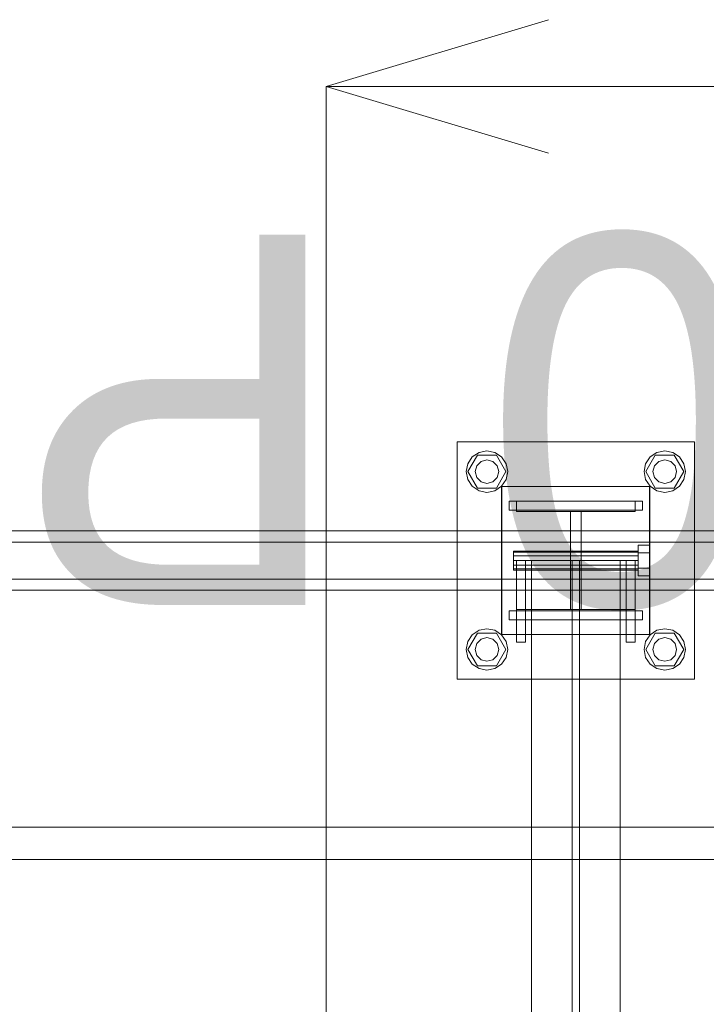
# Model space of a CAD drawing. Header units: millimetres. Extents: x -3490 to 61924, y -72580 to 6847.
# Tile 420 of 656: x 4043 to 4507, y -17870 to -17205. Entities that reach past the tile are written whole.
import ezdxf

# ---------------------------------------------------------------- set-up
doc = ezdxf.new("R2010")
doc.units = ezdxf.units.MM
doc.layers.add('COTAS_P', color=1, linetype='Continuous', lineweight=0)
doc.layers.add('superior_C01', color=7, linetype='Continuous', lineweight=0)
doc.dimstyles.new('R19_100', dxfattribs={"dimtxt": 250, "dimasz": 150, "dimexe": 150, "dimexo": 80, "dimgap": 100, "dimtad": 1, "dimtih": 1, "dimtoh": 1, "dimdsep": 46, "dimcen": 0.09, "dimadec": 0, "dimazin": 0, "dimtfac": 1, "dimtdec": 4, "dimtofl": 0, "dimtmove": 0, "dimatfit": 3, "dimfxl": 1, "dimtolj": 1, "dimtzin": 0, "dimarcsym": 0})

# ---------------------------------------------------------------- blocks, each defined once
blk = doc.blocks.new('DIM_R29_42')
at = {"layer": 'COTAS_P'}
for p, q in [((4250, -17250), (4400, -17205)), ((5950, -17250), (5800, -17205)), ((4250, -18150), (4250, -17250)), ((5950, -17250), (4250, -17250)), ((4250, -17250), (4400, -17295)), ((5950, -17250), (5800, -17295)), ((5950, -18150), (5950, -17250))]:
    blk.add_line(p, q, dxfattribs=at)
blk.add_text('1700 P', height=250, rotation=180, dxfattribs=at).set_placement((5100, -17350))

msp = doc.modelspace()

# ---------------------------------------------------------------- linework, layer by layer
at = {"layer": 'superior_C01'}
for p, q in [((4338.457, -17650), (4338.457, -17490)), ((4338.457, -17490), (4498.457, -17490)), ((4353.099, -17497.066), (4358.457, -17496)), ((4358.457, -17496), (4363.814, -17497.066)), ((4473.099, -17497.066), (4478.457, -17496)), ((4478.457, -17496), (4483.814, -17497.066)), ((4498.457, -17490), (4498.457, -17650)), ((4345.522, -17504.642), (4348.557, -17500.101)), ((4345.657, -17510), (4352.057, -17498.915)), ((4348.557, -17500.101), (4353.099, -17497.066)), ((4352.057, -17498.915), (4364.857, -17498.915)), ((4354.457, -17503.072), (4358.457, -17502)), ((4358.457, -17502), (4362.457, -17503.072)), ((4363.814, -17497.066), (4368.356, -17500.101)), ((4364.857, -17498.915), (4371.257, -17510)), ((4368.356, -17500.101), (4371.391, -17504.642)), ((4465.522, -17504.642), (4468.557, -17500.101)), ((4465.657, -17510), (4472.057, -17498.915)), ((4468.557, -17500.101), (4473.099, -17497.066)), ((4472.057, -17498.915), (4484.857, -17498.915)), ((4474.457, -17503.072), (4478.457, -17502)), ((4478.457, -17502), (4482.457, -17503.072)), ((4483.814, -17497.066), (4488.356, -17500.101)), ((4484.857, -17498.915), (4491.257, -17510)), ((4488.356, -17500.101), (4491.391, -17504.642)), ((4344.457, -17510), (4345.522, -17504.642)), ((4350.457, -17510), (4351.529, -17506)), ((4351.529, -17506), (4354.457, -17503.072)), ((4362.457, -17503.072), (4365.385, -17506)), ((4365.385, -17506), (4366.457, -17510)), ((4371.391, -17504.642), (4372.457, -17510)), ((4464.457, -17510), (4465.522, -17504.642)), ((4470.457, -17510), (4471.529, -17506)), ((4471.529, -17506), (4474.457, -17503.072)), ((4482.457, -17503.072), (4485.385, -17506)), ((4485.385, -17506), (4486.457, -17510)), ((4491.391, -17504.642), (4492.457, -17510)), ((4345.522, -17515.358), (4344.457, -17510)), ((4348.557, -17519.899), (4345.522, -17515.358)), ((4352.057, -17521.085), (4345.657, -17510)), ((4351.529, -17514), (4350.457, -17510)), ((4354.457, -17516.928), (4351.529, -17514)), ((4365.385, -17514), (4362.457, -17516.928)), ((4371.257, -17510), (4364.857, -17521.085)), ((4366.457, -17510), (4365.385, -17514)), ((4371.391, -17515.358), (4368.356, -17519.899)), ((4372.457, -17510), (4371.391, -17515.358)), ((4465.522, -17515.358), (4464.457, -17510)), ((4468.557, -17519.899), (4465.522, -17515.358)), ((4472.057, -17521.085), (4465.657, -17510)), ((4471.529, -17514), (4470.457, -17510)), ((4474.457, -17516.928), (4471.529, -17514)), ((4485.385, -17514), (4482.457, -17516.928)), ((4491.257, -17510), (4484.857, -17521.085)), ((4486.457, -17510), (4485.385, -17514)), ((4491.391, -17515.358), (4488.356, -17519.899)), ((4492.457, -17510), (4491.391, -17515.358)), ((4353.099, -17522.934), (4348.557, -17519.899)), ((4364.857, -17521.085), (4352.057, -17521.085)), ((4358.457, -17518), (4354.457, -17516.928)), ((4362.457, -17516.928), (4358.457, -17518)), ((4368.356, -17519.899), (4363.814, -17522.934)), ((4368.187, -17620), (4368.187, -17520)), ((4368.187, -17520), (4468.187, -17520)), ((4368.457, -17620), (4368.457, -17520)), ((4368.457, -17520), (4468.457, -17520)), ((4468.187, -17520), (4468.187, -17620)), ((4468.457, -17520), (4468.457, -17620)), ((4473.099, -17522.934), (4468.557, -17519.899)), ((4484.857, -17521.085), (4472.057, -17521.085)), ((4478.457, -17518), (4474.457, -17516.928)), ((4482.457, -17516.928), (4478.457, -17518)), ((4488.356, -17519.899), (4483.814, -17522.934)), ((4358.457, -17524), (4353.099, -17522.934)), ((4363.814, -17522.934), (4358.457, -17524)), ((4478.457, -17524), (4473.099, -17522.934)), ((4483.814, -17522.934), (4478.457, -17524)), ((4373.457, -17530), (4463.457, -17530)), ((4373.457, -17536), (4373.457, -17530)), ((4373.457, -17536), (4463.457, -17536)), ((4378.457, -17537), (4378.457, -17530)), ((4378.457, -17530), (4458.457, -17530)), ((4458.457, -17530), (4458.457, -17537)), ((4463.457, -17536), (4463.457, -17530)), ((4458.457, -17537), (4378.457, -17537)), ((4414.957, -17603), (4414.957, -17537)), ((4414.957, -17537), (4421.957, -17537)), ((4421.957, -17537), (4421.957, -17603)), ((4905.916, -17550), (3750.355, -17550)), ((3761.139, -17550), (4916.701, -17550)), ((4982.757, -17550), (3827.195, -17550)), ((3840.676, -17550), (4996.238, -17550)), ((4903.985, -17557.5), (3826.611, -17557.5)), ((3841.26, -17557.5), (4918.633, -17557.5)), ((4460.457, -17564.8), (4460.457, -17559.6)), ((4468.457, -17559.6), (4460.457, -17559.6)), ((4468.457, -17559.6), (4468.457, -17564.8)), ((4376.457, -17564.457), (4376.457, -17563.6)), ((4460.457, -17563.6), (4376.457, -17563.6)), ((4376.457, -17564.457), (4376.457, -17566.8)), ((4376.457, -17564.457), (4460.457, -17564.457)), ((4376.457, -17566.8), (4376.457, -17570)), ((4376.457, -17566.8), (4460.457, -17566.8)), ((4460.457, -17563.6), (4460.457, -17564.457)), ((4460.457, -17564.457), (4460.457, -17566.8)), ((4460.457, -17564.8), (4460.457, -17575.2)), ((4460.457, -17564.8), (4468.457, -17564.8)), ((4460.457, -17566.8), (4460.457, -17570)), ((4468.457, -17564.8), (4468.457, -17575.2)), ((4376.457, -17570), (4376.457, -17573.2)), ((4376.457, -17570), (4460.457, -17570)), ((4376.457, -17573.2), (4376.457, -17575.543)), ((4376.457, -17573.2), (4460.457, -17573.2)), ((4376.457, -17575.543), (4376.457, -17576.4)), ((4376.457, -17575.543), (4460.457, -17575.543)), ((4378.457, -17570), (4378.457, -17625)), ((4378.457, -17570), (4384.457, -17570)), ((4384.457, -17570), (4384.457, -17625)), ((4448.457, -17570), (4388.457, -17570)), ((4388.457, -17570), (4388.457, -18430)), ((4420.957, -17570), (4415.957, -17570)), ((4415.957, -17570), (4415.957, -18430)), ((4420.957, -18430), (4420.957, -17570)), ((4448.457, -18430), (4448.457, -17570)), ((4452.457, -17570), (4452.457, -17625)), ((4452.457, -17570), (4458.457, -17570)), ((4458.457, -17570), (4458.457, -17625)), ((4460.457, -17570), (4460.457, -17573.2)), ((4460.457, -17573.2), (4460.457, -17575.543)), ((4460.457, -17575.2), (4460.457, -17580.4)), ((4460.457, -17575.2), (4468.457, -17575.2)), ((4460.457, -17575.543), (4460.457, -17576.4)), ((4468.457, -17575.2), (4468.457, -17580.4)), ((3826.611, -17582.5), (4903.985, -17582.5)), ((3841.26, -17582.5), (4918.633, -17582.5)), ((4376.457, -17576.4), (4460.457, -17576.4)), ((4460.457, -17580.4), (4468.457, -17580.4)), ((3750.355, -17590), (4905.916, -17590)), ((3761.139, -17590), (4916.701, -17590)), ((3827.195, -17590), (4982.757, -17590)), ((3840.676, -17590), (4996.238, -17590)), ((4373.457, -17604), (4463.457, -17604)), ((4373.457, -17610), (4373.457, -17604)), ((4378.457, -17610), (4378.457, -17603)), ((4378.457, -17603), (4458.457, -17603)), ((4421.957, -17603), (4414.957, -17603)), ((4458.457, -17603), (4458.457, -17610)), ((4463.457, -17610), (4463.457, -17604)), ((4373.457, -17610), (4463.457, -17610)), ((4458.457, -17610), (4378.457, -17610)), ((4345.522, -17624.642), (4348.557, -17620.101)), ((4345.657, -17630), (4352.057, -17618.915)), ((4348.557, -17620.101), (4353.099, -17617.066)), ((4352.057, -17618.915), (4364.857, -17618.915)), ((4353.099, -17617.066), (4358.457, -17616)), ((4354.457, -17623.072), (4358.457, -17622)), ((4358.457, -17616), (4363.814, -17617.066)), ((4358.457, -17622), (4362.457, -17623.072)), ((4363.814, -17617.066), (4368.356, -17620.101)), ((4364.857, -17618.915), (4371.257, -17630)), ((4468.187, -17620), (4368.187, -17620)), ((4368.356, -17620.101), (4371.391, -17624.642)), ((4468.457, -17620), (4368.457, -17620)), ((4465.522, -17624.642), (4468.557, -17620.101)), ((4465.657, -17630), (4472.057, -17618.915)), ((4468.557, -17620.101), (4473.099, -17617.066)), ((4472.057, -17618.915), (4484.857, -17618.915)), ((4473.099, -17617.066), (4478.457, -17616)), ((4474.457, -17623.072), (4478.457, -17622)), ((4478.457, -17616), (4483.814, -17617.066)), ((4478.457, -17622), (4482.457, -17623.072)), ((4483.814, -17617.066), (4488.356, -17620.101)), ((4484.857, -17618.915), (4491.257, -17630)), ((4488.356, -17620.101), (4491.391, -17624.642)), ((4344.457, -17630), (4345.522, -17624.642)), ((4350.457, -17630), (4351.529, -17626)), ((4351.529, -17626), (4354.457, -17623.072)), ((4362.457, -17623.072), (4365.385, -17626)), ((4365.385, -17626), (4366.457, -17630)), ((4371.391, -17624.642), (4372.457, -17630)), ((4378.457, -17625), (4384.457, -17625)), ((4452.457, -17625), (4458.457, -17625)), ((4464.457, -17630), (4465.522, -17624.642)), ((4470.457, -17630), (4471.529, -17626)), ((4471.529, -17626), (4474.457, -17623.072)), ((4482.457, -17623.072), (4485.385, -17626)), ((4485.385, -17626), (4486.457, -17630)), ((4491.391, -17624.642), (4492.457, -17630)), ((4345.522, -17635.358), (4344.457, -17630)), ((4348.557, -17639.899), (4345.522, -17635.358)), ((4352.057, -17641.085), (4345.657, -17630)), ((4351.529, -17634), (4350.457, -17630)), ((4354.457, -17636.928), (4351.529, -17634)), ((4365.385, -17634), (4362.457, -17636.928)), ((4371.257, -17630), (4364.857, -17641.085)), ((4366.457, -17630), (4365.385, -17634)), ((4371.391, -17635.358), (4368.356, -17639.899)), ((4372.457, -17630), (4371.391, -17635.358)), ((4465.522, -17635.358), (4464.457, -17630)), ((4468.557, -17639.899), (4465.522, -17635.358)), ((4472.057, -17641.085), (4465.657, -17630)), ((4471.529, -17634), (4470.457, -17630)), ((4474.457, -17636.928), (4471.529, -17634)), ((4485.385, -17634), (4482.457, -17636.928)), ((4491.257, -17630), (4484.857, -17641.085)), ((4486.457, -17630), (4485.385, -17634)), ((4491.391, -17635.358), (4488.356, -17639.899)), ((4492.457, -17630), (4491.391, -17635.358)), ((4353.099, -17642.934), (4348.557, -17639.899)), ((4364.857, -17641.085), (4352.057, -17641.085)), ((4358.457, -17638), (4354.457, -17636.928)), ((4362.457, -17636.928), (4358.457, -17638)), ((4368.356, -17639.899), (4363.814, -17642.934)), ((4473.099, -17642.934), (4468.557, -17639.899)), ((4484.857, -17641.085), (4472.057, -17641.085)), ((4478.457, -17638), (4474.457, -17636.928)), ((4482.457, -17636.928), (4478.457, -17638)), ((4488.356, -17639.899), (4483.814, -17642.934)), ((4358.457, -17644), (4353.099, -17642.934)), ((4363.814, -17642.934), (4358.457, -17644)), ((4478.457, -17644), (4473.099, -17642.934)), ((4483.814, -17642.934), (4478.457, -17644)), ((4498.457, -17650), (4338.457, -17650)), ((1103.221, -17750), (10242.208, -17750)), ((10243.564, -17750), (1104.577, -17750)), ((3790.259, -17771.702), (4734.419, -17771.702)), ((4736.026, -17771.702), (3791.867, -17771.702))]:
    msp.add_line(p, q, dxfattribs=at)

# ---------------------------------------------------------------- dimensions: what is measured, and where the dimension line sits
at = {"layer": 'COTAS_P'}
dim = msp.add_aligned_dim(p1=(5950, -18150), p2=(4250, -18150), distance=-900, text='<> P', dimstyle='R19_100', dxfattribs=at)
dim.commit()
dim.dimension.update_dxf_attribs({"geometry": 'DIM_R29_42', "text_midpoint": (5100, -17250)})

doc.saveas('drawing.dxf')
